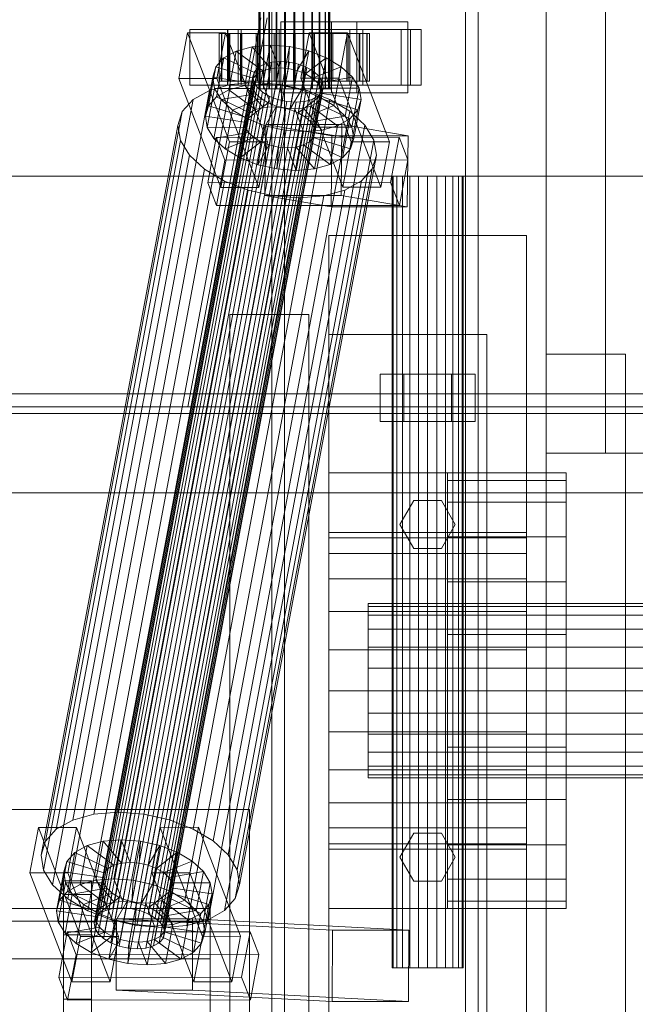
# Model space of a CAD drawing. Header units: millimetres. Extents: x -2233 to 61924, y -68080 to 6847.
# Tile 432 of 656: x 4692 to 4848, y -18379 to -18130. Entities that reach past the tile are written whole.
import ezdxf

# ---------------------------------------------------------------- set-up
doc = ezdxf.new("R2010")
doc.units = ezdxf.units.MM
for name, color, linetype, lineweight in [('COTAS_P', 1, 'Continuous', 0), ('superior_C01', 7, 'Continuous', 0), ('superior_dosificador', 7, 'Continuous', 0)]:
    doc.layers.add(name, color=color, linetype=linetype, lineweight=lineweight)
doc.dimstyles.new('R19_100', dxfattribs={"dimtxt": 250, "dimasz": 150, "dimexe": 150, "dimexo": 80, "dimgap": 100, "dimtad": 1, "dimtih": 1, "dimtoh": 1, "dimdsep": 46, "dimcen": 0.09, "dimadec": 0, "dimazin": 0, "dimtfac": 1, "dimtdec": 4, "dimtofl": 0, "dimtmove": 0, "dimatfit": 3, "dimfxl": 1, "dimtolj": 1, "dimtzin": 0, "dimarcsym": 0})

# ---------------------------------------------------------------- blocks, each defined once
blk = doc.blocks.new('DIM_R28_38')
at = {"layer": 'COTAS_P'}
for p, q in [((4250, -17250), (4400, -17205)), ((5950, -17250), (5800, -17205)), ((4250, -18150), (4250, -17250)), ((5950, -17250), (4250, -17250)), ((4250, -17250), (4400, -17295)), ((5950, -17250), (5800, -17295)), ((5950, -18150), (5950, -17250))]:
    blk.add_line(p, q, dxfattribs=at)
blk.add_text('1700 P', height=250, rotation=180, dxfattribs=at).set_placement((5100, -17350))

msp = doc.modelspace()

# ---------------------------------------------------------------- linework, layer by layer
at = {"layer": 'superior_C01'}
for p, q in [((4755.625, -17575), (4755.625, -18425)), ((4758.86, -18425), (4758.86, -17575)), ((4804.544, -18425), (4804.544, -17575)), ((4807.779, -17575), (4807.779, -18425)), ((4752.32, -18148), (4752.32, -17852)), ((4752.6, -18148), (4752.6, -17852)), ((4752.652, -18148), (4752.652, -17852)), ((4753.475, -18148), (4753.475, -17852)), ((4753.576, -18148), (4753.576, -17852)), ((4754.884, -18148), (4754.884, -17852)), ((4755.027, -18148), (4755.027, -17852)), ((4756.732, -18148), (4756.732, -17852)), ((4756.906, -18148), (4756.906, -17852)), ((4758.892, -18148), (4758.892, -17852)), ((4759.087, -18148), (4759.087, -17852)), ((4761.218, -18148), (4761.218, -17852)), ((4761.42, -18148), (4761.42, -17852)), ((4763.551, -18148), (4763.551, -17852)), ((4763.745, -18148), (4763.745, -17852)), ((4765.731, -18148), (4765.731, -17852)), ((4765.906, -18148), (4765.906, -17852)), ((4767.611, -18148), (4767.611, -17852)), ((4767.754, -18148), (4767.754, -17852)), ((4769.062, -18148), (4769.062, -17852)), ((4769.163, -18148), (4769.163, -17852)), ((4769.986, -17852), (4769.986, -18148)), ((4770.038, -18148), (4770.038, -17852)), ((4770.318, -18148), (4770.318, -17852)), ((4752.863, -18130), (4734.419, -18228.298)), ((4736.026, -18228.298), (4754.471, -18130)), ((4744.525, -18133), (4734.895, -18133)), ((4734.895, -18133), (4734.895, -18147)), ((4747.837, -18133), (4734.895, -18133)), ((4790.631, -18133), (4744.409, -18133)), ((4744.409, -18133), (4744.409, -18147)), ((4747.105, -18133), (4744.409, -18133)), ((4744.525, -18147), (4744.525, -18133)), ((4744.525, -18133), (4757.467, -18133)), ((4747.105, -18147), (4747.105, -18133)), ((4747.105, -18133), (4793.328, -18133)), ((4747.837, -18147), (4747.837, -18133)), ((4747.837, -18133), (4757.467, -18133)), ((4757.467, -18133), (4757.467, -18147)), ((4777.15, -18131), (4757.89, -18131)), ((4757.89, -18131), (4757.89, -18149)), ((4770.724, -18131), (4757.89, -18131)), ((4775.34, -18133), (4765.71, -18133)), ((4765.71, -18133), (4765.71, -18147)), ((4778.652, -18133), (4765.71, -18133)), ((4770.724, -18149), (4770.724, -18131)), ((4770.724, -18131), (4789.983, -18131)), ((4775.34, -18147), (4775.34, -18133)), ((4775.34, -18133), (4788.282, -18133)), ((4777.15, -18149), (4777.15, -18131)), ((4777.15, -18131), (4789.983, -18131)), ((4778.652, -18147), (4778.652, -18133)), ((4778.652, -18133), (4788.282, -18133)), ((4788.282, -18133), (4788.282, -18147)), ((4789.983, -18131), (4789.983, -18149)), ((4790.631, -18147), (4790.631, -18133)), ((4790.631, -18133), (4793.328, -18133)), ((4793.328, -18133), (4793.328, -18147)), ((4734.268, -18133.859), (4732.116, -18145.327)), ((4743.898, -18133.847), (4734.268, -18133.859)), ((4744.901, -18161.391), (4734.268, -18133.859)), ((4741.746, -18145.315), (4743.898, -18133.847)), ((4742.912, -18134), (4742.32, -18134)), ((4742.32, -18134), (4752.32, -18134)), ((4742.32, -18146), (4742.32, -18134)), ((4742.32, -18134), (4743.023, -18134)), ((4744.759, -18134), (4742.912, -18134)), ((4742.912, -18134), (4752.6, -18134)), ((4742.912, -18146), (4742.912, -18134)), ((4743.023, -18134), (4752.652, -18134)), ((4743.023, -18146), (4743.023, -18134)), ((4743.023, -18134), (4744.972, -18134)), ((4743.898, -18133.847), (4754.53, -18161.379)), ((4747.734, -18134), (4744.759, -18134)), ((4744.759, -18134), (4753.475, -18134)), ((4744.759, -18146), (4744.759, -18134)), ((4744.972, -18134), (4753.576, -18134)), ((4744.972, -18146), (4744.972, -18134)), ((4744.972, -18134), (4748.035, -18134)), ((4751.635, -18134), (4747.734, -18134)), ((4747.734, -18134), (4754.884, -18134)), ((4747.734, -18146), (4747.734, -18134)), ((4748.035, -18134), (4755.027, -18134)), ((4748.035, -18146), (4748.035, -18134)), ((4748.035, -18134), (4752.004, -18134)), ((4756.196, -18134), (4751.635, -18134)), ((4751.635, -18134), (4756.732, -18134)), ((4751.635, -18146), (4751.635, -18134)), ((4752.004, -18134), (4756.906, -18134)), ((4752.004, -18146), (4752.004, -18134)), ((4752.004, -18134), (4756.607, -18134)), ((4752.32, -18134), (4752.6, -18134)), ((4752.32, -18134), (4752.32, -18146)), ((4752.652, -18134), (4752.32, -18134)), ((4752.6, -18134), (4753.475, -18134)), ((4752.6, -18134), (4752.6, -18146)), ((4752.652, -18134), (4752.652, -18146)), ((4753.576, -18134), (4752.652, -18134)), ((4753.475, -18134), (4754.884, -18134)), ((4753.475, -18134), (4753.475, -18146)), ((4753.576, -18134), (4753.576, -18146)), ((4755.027, -18134), (4753.576, -18134)), ((4754.884, -18134), (4756.732, -18134)), ((4754.884, -18134), (4754.884, -18146)), ((4755.027, -18134), (4755.027, -18146)), ((4756.906, -18134), (4755.027, -18134)), ((4761.106, -18134), (4756.196, -18134)), ((4756.196, -18134), (4758.892, -18134)), ((4756.196, -18146), (4756.196, -18134)), ((4756.607, -18134), (4759.087, -18134)), ((4756.607, -18146), (4756.607, -18134)), ((4756.607, -18134), (4761.532, -18134)), ((4756.732, -18134), (4758.892, -18134)), ((4756.732, -18134), (4756.732, -18146)), ((4756.906, -18134), (4756.906, -18146)), ((4759.087, -18134), (4756.906, -18134)), ((4758.892, -18134), (4761.218, -18134)), ((4758.892, -18134), (4758.892, -18146)), ((4759.087, -18134), (4759.087, -18146)), ((4761.42, -18134), (4759.087, -18134)), ((4766.031, -18134), (4761.106, -18134)), ((4761.106, -18134), (4761.218, -18134)), ((4761.106, -18146), (4761.106, -18134)), ((4761.218, -18134), (4763.551, -18134)), ((4761.218, -18134), (4761.218, -18146)), ((4761.532, -18134), (4761.42, -18134)), ((4761.42, -18134), (4761.42, -18146)), ((4763.745, -18134), (4761.42, -18134)), ((4761.532, -18146), (4761.532, -18134)), ((4761.532, -18134), (4766.442, -18134)), ((4765.083, -18133.821), (4762.931, -18145.289)), ((4766.031, -18134), (4763.551, -18134)), ((4763.551, -18134), (4765.731, -18134)), ((4763.551, -18134), (4763.551, -18146)), ((4766.442, -18134), (4763.745, -18134)), ((4763.745, -18134), (4763.745, -18146)), ((4765.906, -18134), (4763.745, -18134)), ((4774.713, -18133.809), (4765.083, -18133.821)), ((4775.716, -18161.353), (4765.083, -18133.821)), ((4770.634, -18134), (4765.731, -18134)), ((4765.731, -18134), (4767.611, -18134)), ((4765.731, -18134), (4765.731, -18146)), ((4771.003, -18134), (4765.906, -18134)), ((4765.906, -18134), (4765.906, -18146)), ((4767.754, -18134), (4765.906, -18134)), ((4770.634, -18134), (4766.031, -18134)), ((4766.031, -18146), (4766.031, -18134)), ((4766.442, -18146), (4766.442, -18134)), ((4766.442, -18134), (4771.003, -18134)), ((4774.603, -18134), (4767.611, -18134)), ((4767.611, -18134), (4769.062, -18134)), ((4767.611, -18134), (4767.611, -18146)), ((4774.904, -18134), (4767.754, -18134)), ((4767.754, -18134), (4767.754, -18146)), ((4769.163, -18134), (4767.754, -18134)), ((4777.666, -18134), (4769.062, -18134)), ((4769.062, -18134), (4769.986, -18134)), ((4769.062, -18134), (4769.062, -18146)), ((4777.879, -18134), (4769.163, -18134)), ((4769.163, -18134), (4769.163, -18146)), ((4770.038, -18134), (4769.163, -18134)), ((4769.986, -18134), (4779.615, -18134)), ((4769.986, -18146), (4769.986, -18134)), ((4769.986, -18134), (4770.318, -18134)), ((4779.725, -18134), (4770.038, -18134)), ((4770.038, -18134), (4770.038, -18146)), ((4770.318, -18134), (4770.038, -18134)), ((4780.318, -18134), (4770.318, -18134)), ((4770.318, -18134), (4770.318, -18146)), ((4774.603, -18134), (4770.634, -18134)), ((4770.634, -18146), (4770.634, -18134)), ((4771.003, -18146), (4771.003, -18134)), ((4771.003, -18134), (4774.904, -18134)), ((4772.561, -18145.277), (4774.713, -18133.809)), ((4777.666, -18134), (4774.603, -18134)), ((4774.603, -18146), (4774.603, -18134)), ((4774.713, -18133.809), (4785.345, -18161.341)), ((4774.904, -18146), (4774.904, -18134)), ((4774.904, -18134), (4777.879, -18134)), ((4779.615, -18134), (4777.666, -18134)), ((4777.666, -18146), (4777.666, -18134)), ((4777.879, -18146), (4777.879, -18134)), ((4777.879, -18134), (4779.725, -18134)), ((4779.615, -18134), (4779.615, -18146)), ((4780.318, -18134), (4779.615, -18134)), ((4779.725, -18146), (4779.725, -18134)), ((4779.725, -18134), (4780.318, -18134)), ((4780.318, -18146), (4780.318, -18134)), ((4750.631, -18137.325), (4746.638, -18138.419)), ((4748.786, -18147.155), (4750.631, -18137.325)), ((4755.223, -18136.948), (4750.631, -18137.325)), ((4750.631, -18137.325), (4755.263, -18142.862)), ((4753.378, -18146.777), (4755.223, -18136.948)), ((4760.102, -18137.313), (4755.223, -18136.948)), ((4755.223, -18136.948), (4757.438, -18142.683)), ((4758.257, -18147.143), (4760.102, -18137.313)), ((4760.102, -18137.313), (4759.749, -18142.856)), ((4764.935, -18138.396), (4760.102, -18137.313)), ((4743.518, -18140.156), (4741.482, -18142.416)), ((4741.673, -18149.985), (4743.518, -18140.156)), ((4746.638, -18138.419), (4743.518, -18140.156)), ((4743.518, -18140.156), (4751.893, -18144.203)), ((4744.794, -18148.249), (4746.638, -18138.419)), ((4746.638, -18138.419), (4753.372, -18143.38)), ((4764.935, -18138.396), (4762.038, -18143.369)), ((4763.09, -18148.226), (4764.935, -18138.396)), ((4769.393, -18140.123), (4764.15, -18144.188)), ((4769.393, -18140.123), (4764.935, -18138.396)), ((4767.548, -18149.953), (4769.393, -18140.123)), ((4773.172, -18142.377), (4769.393, -18140.123)), ((4712.084, -18356.363), (4752.201, -18142.565)), ((4713.563, -18355.541), (4753.679, -18141.742)), ((4715.454, -18355.022), (4755.57, -18141.224)), ((4717.629, -18354.844), (4757.745, -18141.045)), ((4719.94, -18355.017), (4760.056, -18141.218)), ((4722.229, -18355.53), (4762.346, -18141.731)), ((4724.341, -18356.348), (4764.457, -18142.549)), ((4739.637, -18152.246), (4741.482, -18142.416)), ((4741.482, -18142.416), (4740.669, -18145.047)), ((4741.482, -18142.416), (4750.929, -18145.274)), ((4752.201, -18142.565), (4751.236, -18143.635)), ((4753.679, -18141.742), (4752.201, -18142.565)), ((4753.372, -18143.38), (4755.263, -18142.862)), ((4755.263, -18142.862), (4753.418, -18152.692)), ((4755.57, -18141.224), (4753.679, -18141.742)), ((4755.263, -18142.862), (4757.438, -18142.683)), ((4757.745, -18141.045), (4755.57, -18141.224)), ((4757.438, -18142.683), (4755.593, -18152.513)), ((4757.438, -18142.683), (4759.749, -18142.856)), ((4760.056, -18141.218), (4757.745, -18141.045)), ((4759.749, -18142.856), (4757.904, -18152.686)), ((4759.749, -18142.856), (4762.038, -18143.369)), ((4762.346, -18141.731), (4760.056, -18141.218)), ((4764.457, -18142.549), (4762.346, -18141.731)), ((4766.248, -18143.617), (4764.457, -18142.549)), ((4773.172, -18142.377), (4765.94, -18145.255)), ((4771.328, -18152.207), (4773.172, -18142.377)), ((4776.015, -18145.003), (4773.172, -18142.377)), ((4710.735, -18358.68), (4750.851, -18144.881)), ((4711.12, -18357.434), (4751.236, -18143.635)), ((4726.131, -18357.415), (4766.248, -18143.617)), ((4727.478, -18358.659), (4767.594, -18144.861)), ((4732.116, -18145.327), (4741.746, -18145.315)), ((4732.116, -18145.327), (4742.749, -18172.859)), ((4738.825, -18154.877), (4740.669, -18145.047)), ((4740.669, -18145.047), (4750.544, -18146.52)), ((4740.669, -18145.047), (4741.135, -18147.868)), ((4752.379, -18172.847), (4741.746, -18145.315)), ((4750.929, -18145.274), (4749.085, -18155.103)), ((4751.893, -18144.203), (4750.049, -18154.033)), ((4750.544, -18146.52), (4750.929, -18145.274)), ((4751.236, -18143.635), (4750.851, -18144.881)), ((4750.851, -18144.881), (4751.072, -18146.218)), ((4750.929, -18145.274), (4751.893, -18144.203)), ((4753.372, -18143.38), (4751.527, -18153.21)), ((4751.893, -18144.203), (4753.372, -18143.38)), ((4762.038, -18143.369), (4760.194, -18153.199)), ((4762.038, -18143.369), (4764.15, -18144.188)), ((4764.15, -18144.188), (4762.306, -18154.017)), ((4762.931, -18145.289), (4772.561, -18145.277)), ((4762.931, -18145.289), (4773.564, -18172.821)), ((4765.94, -18145.255), (4764.096, -18155.085)), ((4764.15, -18144.188), (4765.94, -18145.255)), ((4765.94, -18145.255), (4767.287, -18146.499)), ((4767.594, -18144.861), (4766.248, -18143.617)), ((4776.015, -18145.003), (4767.287, -18146.499)), ((4768.406, -18146.196), (4767.594, -18144.861)), ((4783.194, -18172.809), (4772.561, -18145.277)), ((4774.171, -18154.833), (4776.015, -18145.003)), ((4777.728, -18147.823), (4776.015, -18145.003)), ((4710.624, -18331.197), (4745.207, -18146.887)), ((4710.956, -18360.017), (4751.072, -18146.218)), ((4711.767, -18361.352), (4751.883, -18147.554)), ((4716.763, -18330.692), (4751.346, -18146.383)), ((4723.285, -18331.181), (4757.868, -18146.872)), ((4768.406, -18146.196), (4728.289, -18359.995)), ((4728.51, -18361.332), (4768.626, -18147.533)), ((4734.895, -18147), (4744.525, -18147)), ((4734.895, -18147), (4747.837, -18147)), ((4739.291, -18157.698), (4741.135, -18147.868)), ((4745.207, -18146.887), (4739.87, -18148.35)), ((4741.135, -18147.868), (4750.765, -18147.856)), ((4741.135, -18147.868), (4742.848, -18150.688)), ((4752.32, -18146), (4742.32, -18146)), ((4742.32, -18146), (4742.912, -18146)), ((4743.023, -18146), (4742.32, -18146)), ((4752.6, -18146), (4742.912, -18146)), ((4742.912, -18146), (4744.759, -18146)), ((4752.652, -18146), (4743.023, -18146)), ((4744.972, -18146), (4743.023, -18146)), ((4744.409, -18147), (4790.631, -18147)), ((4744.409, -18147), (4747.105, -18147)), ((4757.467, -18147), (4744.525, -18147)), ((4753.475, -18146), (4744.759, -18146)), ((4744.759, -18146), (4747.734, -18146)), ((4744.794, -18148.249), (4748.786, -18147.155)), ((4753.576, -18146), (4744.972, -18146)), ((4748.035, -18146), (4744.972, -18146)), ((4751.346, -18146.383), (4745.207, -18146.887)), ((4793.328, -18147), (4747.105, -18147)), ((4754.884, -18146), (4747.734, -18146)), ((4747.734, -18146), (4751.635, -18146)), ((4757.467, -18147), (4747.837, -18147)), ((4755.027, -18146), (4748.035, -18146)), ((4752.004, -18146), (4748.035, -18146)), ((4750.544, -18146.52), (4748.7, -18156.35)), ((4748.786, -18147.155), (4753.378, -18146.777)), ((4753.418, -18152.692), (4748.786, -18147.155)), ((4750.765, -18147.856), (4748.92, -18157.686)), ((4750.765, -18147.856), (4750.544, -18146.52)), ((4751.576, -18149.192), (4750.765, -18147.856)), ((4751.072, -18146.218), (4751.883, -18147.554)), ((4757.868, -18146.872), (4751.346, -18146.383)), ((4756.732, -18146), (4751.635, -18146)), ((4751.635, -18146), (4756.196, -18146)), ((4751.883, -18147.554), (4753.23, -18148.798)), ((4756.906, -18146), (4752.004, -18146)), ((4756.607, -18146), (4752.004, -18146)), ((4752.6, -18146), (4752.32, -18146)), ((4752.32, -18146), (4752.652, -18146)), ((4752.652, -18148), (4752.32, -18148)), ((4752.32, -18148), (4752.6, -18148)), ((4753.475, -18146), (4752.6, -18146)), ((4752.6, -18148), (4753.475, -18148)), ((4752.652, -18146), (4753.576, -18146)), ((4753.576, -18148), (4752.652, -18148)), ((4755.593, -18152.513), (4753.378, -18146.777)), ((4753.378, -18146.777), (4758.257, -18147.143)), ((4754.884, -18146), (4753.475, -18146)), ((4753.475, -18148), (4754.884, -18148)), ((4753.576, -18146), (4755.027, -18146)), ((4755.027, -18148), (4753.576, -18148)), ((4756.732, -18146), (4754.884, -18146)), ((4754.884, -18148), (4756.732, -18148)), ((4755.027, -18146), (4756.906, -18146)), ((4756.906, -18148), (4755.027, -18148)), ((4758.892, -18146), (4756.196, -18146)), ((4756.196, -18146), (4761.106, -18146)), ((4759.087, -18146), (4756.607, -18146)), ((4761.532, -18146), (4756.607, -18146)), ((4758.892, -18146), (4756.732, -18146)), ((4756.732, -18148), (4758.892, -18148)), ((4756.906, -18146), (4759.087, -18146)), ((4759.087, -18148), (4756.906, -18148)), ((4764.329, -18148.32), (4757.868, -18146.872)), ((4757.904, -18152.686), (4758.257, -18147.143)), ((4758.257, -18147.143), (4763.09, -18148.226)), ((4761.218, -18146), (4758.892, -18146)), ((4758.892, -18148), (4761.218, -18148)), ((4759.087, -18146), (4761.42, -18146)), ((4761.42, -18148), (4759.087, -18148)), ((4761.218, -18146), (4761.106, -18146)), ((4761.106, -18146), (4766.031, -18146)), ((4763.551, -18146), (4761.218, -18146)), ((4761.218, -18148), (4763.551, -18148)), ((4761.42, -18146), (4761.532, -18146)), ((4761.42, -18146), (4763.745, -18146)), ((4763.745, -18148), (4761.42, -18148)), ((4766.442, -18146), (4761.532, -18146)), ((4765.731, -18146), (4763.551, -18146)), ((4763.551, -18146), (4766.031, -18146)), ((4763.551, -18148), (4765.731, -18148)), ((4763.745, -18146), (4766.442, -18146)), ((4763.745, -18146), (4765.906, -18146)), ((4765.906, -18148), (4763.745, -18148)), ((4767.287, -18146.499), (4765.442, -18156.329)), ((4765.71, -18147), (4775.34, -18147)), ((4765.71, -18147), (4778.652, -18147)), ((4767.611, -18146), (4765.731, -18146)), ((4765.731, -18146), (4770.634, -18146)), ((4765.731, -18148), (4767.611, -18148)), ((4765.906, -18146), (4771.003, -18146)), ((4765.906, -18146), (4767.754, -18146)), ((4767.754, -18148), (4765.906, -18148)), ((4766.031, -18146), (4770.634, -18146)), ((4766.254, -18157.665), (4768.098, -18147.835)), ((4771.003, -18146), (4766.442, -18146)), ((4767.287, -18146.499), (4768.098, -18147.835)), ((4769.062, -18146), (4767.611, -18146)), ((4767.611, -18146), (4774.603, -18146)), ((4767.611, -18148), (4769.062, -18148)), ((4767.754, -18146), (4774.904, -18146)), ((4767.754, -18146), (4769.163, -18146)), ((4769.163, -18148), (4767.754, -18148)), ((4768.098, -18147.835), (4777.728, -18147.823)), ((4768.098, -18147.835), (4768.319, -18149.171)), ((4768.241, -18148.779), (4768.626, -18147.533)), ((4768.626, -18147.533), (4768.406, -18146.196)), ((4769.986, -18146), (4769.062, -18146)), ((4769.062, -18146), (4777.666, -18146)), ((4769.062, -18148), (4769.986, -18148)), ((4769.163, -18146), (4777.879, -18146)), ((4769.163, -18146), (4770.038, -18146)), ((4770.038, -18148), (4769.163, -18148)), ((4779.615, -18146), (4769.986, -18146)), ((4770.318, -18146), (4769.986, -18146)), ((4769.986, -18148), (4770.318, -18148)), ((4770.038, -18146), (4779.725, -18146)), ((4770.038, -18146), (4770.318, -18146)), ((4770.318, -18148), (4770.038, -18148)), ((4770.318, -18146), (4780.318, -18146)), ((4770.634, -18146), (4774.603, -18146)), ((4774.904, -18146), (4771.003, -18146)), ((4774.603, -18146), (4777.666, -18146)), ((4777.879, -18146), (4774.904, -18146)), ((4788.282, -18147), (4775.34, -18147)), ((4777.728, -18147.823), (4775.883, -18157.653)), ((4777.666, -18146), (4779.615, -18146)), ((4778.194, -18150.644), (4777.728, -18147.823)), ((4779.725, -18146), (4777.879, -18146)), ((4788.282, -18147), (4778.652, -18147)), ((4779.615, -18146), (4780.318, -18146)), ((4780.318, -18146), (4779.725, -18146)), ((4793.328, -18147), (4790.631, -18147)), ((4705.287, -18332.659), (4739.87, -18148.35)), ((4713.114, -18362.596), (4753.23, -18148.798)), ((4714.904, -18363.664), (4755.02, -18149.865)), ((4727.161, -18363.648), (4767.277, -18149.85)), ((4728.125, -18362.578), (4768.241, -18148.779)), ((4729.746, -18332.629), (4764.329, -18148.32)), ((4739.87, -18148.35), (4735.698, -18150.672)), ((4739.637, -18152.246), (4741.673, -18149.985)), ((4741.673, -18149.985), (4744.794, -18148.249)), ((4750.049, -18154.033), (4741.673, -18149.985)), ((4742.848, -18150.688), (4751.576, -18149.192)), ((4751.527, -18153.21), (4744.794, -18148.249)), ((4745.691, -18153.314), (4752.923, -18150.436)), ((4751.576, -18149.192), (4749.732, -18159.022)), ((4752.923, -18150.436), (4751.078, -18160.266)), ((4752.923, -18150.436), (4751.576, -18149.192)), ((4754.713, -18151.503), (4752.923, -18150.436)), ((4753.23, -18148.798), (4755.02, -18149.865)), ((4755.02, -18149.865), (4757.132, -18150.683)), ((4757.89, -18149), (4777.15, -18149)), ((4770.724, -18149), (4757.89, -18149)), ((4760.194, -18153.199), (4763.09, -18148.226)), ((4762.306, -18154.017), (4767.548, -18149.953)), ((4763.09, -18148.226), (4767.548, -18149.953)), ((4770.289, -18150.629), (4764.329, -18148.32)), ((4765.799, -18150.672), (4767.277, -18149.85)), ((4767.934, -18150.417), (4766.089, -18160.247)), ((4768.319, -18149.171), (4766.474, -18159.001)), ((4767.934, -18150.417), (4766.969, -18151.488)), ((4767.277, -18149.85), (4768.241, -18148.779)), ((4767.548, -18149.953), (4771.328, -18152.207)), ((4768.319, -18149.171), (4767.934, -18150.417)), ((4777.381, -18153.275), (4767.934, -18150.417)), ((4778.194, -18150.644), (4768.319, -18149.171)), ((4789.983, -18149), (4770.724, -18149)), ((4789.983, -18149), (4777.15, -18149)), ((4701.115, -18334.981), (4735.698, -18150.672)), ((4717.016, -18364.482), (4757.132, -18150.683)), ((4719.305, -18364.995), (4759.421, -18151.196)), ((4721.616, -18365.168), (4761.733, -18151.369)), ((4723.791, -18364.989), (4763.908, -18151.191)), ((4725.682, -18364.471), (4765.799, -18150.672)), ((4735.698, -18150.672), (4732.977, -18153.694)), ((4735.706, -18334.938), (4770.289, -18150.629)), ((4738.825, -18154.877), (4739.637, -18152.246)), ((4749.085, -18155.103), (4739.637, -18152.246)), ((4741.003, -18160.518), (4742.848, -18150.688)), ((4742.848, -18150.688), (4745.691, -18153.314)), ((4749.47, -18155.567), (4754.713, -18151.503)), ((4753.418, -18152.692), (4751.527, -18153.21)), ((4754.713, -18151.503), (4752.868, -18161.333)), ((4755.593, -18152.513), (4753.418, -18152.692)), ((4753.928, -18157.295), (4756.825, -18152.321)), ((4756.825, -18152.321), (4754.713, -18151.503)), ((4756.825, -18152.321), (4754.98, -18162.151)), ((4757.904, -18152.686), (4755.593, -18152.513)), ((4759.114, -18152.835), (4756.825, -18152.321)), ((4757.132, -18150.683), (4759.421, -18151.196)), ((4759.114, -18152.835), (4757.27, -18162.664)), ((4760.194, -18153.199), (4757.904, -18152.686)), ((4758.761, -18158.378), (4759.114, -18152.835)), ((4761.425, -18153.008), (4759.114, -18152.835)), ((4759.421, -18151.196), (4761.733, -18151.369)), ((4761.425, -18153.008), (4759.581, -18162.837)), ((4763.6, -18152.829), (4761.425, -18153.008)), ((4763.64, -18158.743), (4761.425, -18153.008)), ((4761.733, -18151.369), (4763.908, -18151.191)), ((4763.6, -18152.829), (4761.756, -18162.659)), ((4765.491, -18152.311), (4763.6, -18152.829)), ((4768.232, -18158.366), (4763.6, -18152.829)), ((4765.491, -18152.311), (4763.647, -18162.14)), ((4763.908, -18151.191), (4765.799, -18150.672)), ((4764.096, -18155.085), (4771.328, -18152.207)), ((4766.969, -18151.488), (4765.125, -18161.318)), ((4766.969, -18151.488), (4765.491, -18152.311)), ((4772.225, -18157.272), (4765.491, -18152.311)), ((4775.345, -18155.535), (4766.969, -18151.488)), ((4775.341, -18153.641), (4770.289, -18150.629)), ((4771.328, -18152.207), (4774.171, -18154.833)), ((4776.349, -18160.474), (4778.194, -18150.644)), ((4777.381, -18153.275), (4778.194, -18150.644)), ((4698.393, -18338.003), (4732.977, -18153.694)), ((4732.977, -18153.694), (4731.89, -18157.211)), ((4748.7, -18156.35), (4738.825, -18154.877)), ((4739.291, -18157.698), (4738.825, -18154.877)), ((4740.758, -18337.95), (4775.341, -18153.641)), ((4743.846, -18163.144), (4745.691, -18153.314)), ((4745.691, -18153.314), (4749.47, -18155.567)), ((4749.085, -18155.103), (4748.7, -18156.35)), ((4750.049, -18154.033), (4749.085, -18155.103)), ((4751.527, -18153.21), (4750.049, -18154.033)), ((4762.306, -18154.017), (4760.194, -18153.199)), ((4764.096, -18155.085), (4762.306, -18154.017)), ((4765.442, -18156.329), (4764.096, -18155.085)), ((4765.442, -18156.329), (4774.171, -18154.833)), ((4774.171, -18154.833), (4775.883, -18157.653)), ((4779.142, -18157.152), (4775.341, -18153.641)), ((4775.345, -18155.535), (4777.381, -18153.275)), ((4775.537, -18163.105), (4777.381, -18153.275)), ((4697.307, -18341.52), (4731.89, -18157.211)), ((4731.89, -18157.211), (4732.513, -18160.982)), ((4748.92, -18157.686), (4739.291, -18157.698)), ((4741.003, -18160.518), (4739.291, -18157.698)), ((4744.559, -18341.461), (4779.142, -18157.152)), ((4747.626, -18165.397), (4749.47, -18155.567)), ((4748.7, -18156.35), (4748.92, -18157.686)), ((4748.92, -18157.686), (4749.732, -18159.022)), ((4749.47, -18155.567), (4753.928, -18157.295)), ((4752.084, -18167.125), (4753.928, -18157.295)), ((4754.087, -18156.962), (4753.863, -18174.943)), ((4753.928, -18157.295), (4758.761, -18158.378)), ((4773.346, -18156.962), (4754.087, -18156.962)), ((4770.83, -18159.83), (4754.087, -18156.962)), ((4766.254, -18157.665), (4765.442, -18156.329)), ((4775.883, -18157.653), (4766.254, -18157.665)), ((4766.474, -18159.001), (4766.254, -18157.665)), ((4768.232, -18158.366), (4772.225, -18157.272)), ((4770.38, -18167.102), (4772.225, -18157.272)), ((4772.225, -18157.272), (4775.345, -18155.535)), ((4773.122, -18174.943), (4773.346, -18156.962)), ((4773.346, -18156.962), (4790.089, -18159.83)), ((4773.501, -18165.365), (4775.345, -18155.535)), ((4775.883, -18157.653), (4776.349, -18160.474)), ((4781.432, -18160.922), (4779.142, -18157.152)), ((4741.569, -18160.247), (4739.417, -18171.715)), ((4749.732, -18159.022), (4741.003, -18160.518)), ((4787.791, -18160.19), (4741.569, -18160.247)), ((4743.784, -18165.983), (4741.569, -18160.247)), ((4751.078, -18160.266), (4743.846, -18163.144)), ((4749.732, -18159.022), (4751.078, -18160.266)), ((4751.078, -18160.266), (4752.868, -18161.333)), ((4756.917, -18168.208), (4758.761, -18158.378)), ((4758.761, -18158.378), (4763.64, -18158.743)), ((4761.796, -18168.573), (4763.64, -18158.743)), ((4763.64, -18158.743), (4768.232, -18158.366)), ((4765.125, -18161.318), (4766.089, -18160.247)), ((4766.089, -18160.247), (4766.474, -18159.001)), ((4766.089, -18160.247), (4775.537, -18163.105)), ((4766.388, -18168.196), (4768.232, -18158.366)), ((4766.474, -18159.001), (4776.349, -18160.474)), ((4770.606, -18177.811), (4770.83, -18159.83)), ((4770.83, -18159.83), (4790.089, -18159.83)), ((4776.349, -18160.474), (4775.537, -18163.105)), ((4785.639, -18171.658), (4787.791, -18160.19)), ((4787.791, -18160.19), (4790.006, -18165.926)), ((4790.089, -18159.83), (4789.865, -18177.811)), ((4697.93, -18345.291), (4732.513, -18160.982)), ((4732.513, -18160.982), (4734.803, -18164.752)), ((4743.846, -18163.144), (4741.003, -18160.518)), ((4742.749, -18172.859), (4744.901, -18161.391)), ((4744.901, -18161.391), (4754.53, -18161.379)), ((4781.432, -18160.922), (4746.849, -18345.231)), ((4752.868, -18161.333), (4747.626, -18165.397)), ((4754.98, -18162.151), (4752.084, -18167.125)), ((4754.53, -18161.379), (4752.379, -18172.847)), ((4752.868, -18161.333), (4754.98, -18162.151)), ((4754.98, -18162.151), (4757.27, -18162.664)), ((4757.27, -18162.664), (4756.917, -18168.208)), ((4757.27, -18162.664), (4759.581, -18162.837)), ((4759.581, -18162.837), (4761.756, -18162.659)), ((4759.581, -18162.837), (4761.796, -18168.573)), ((4761.756, -18162.659), (4763.647, -18162.14)), ((4761.756, -18162.659), (4766.388, -18168.196)), ((4763.647, -18162.14), (4765.125, -18161.318)), ((4763.647, -18162.14), (4770.38, -18167.102)), ((4765.125, -18161.318), (4773.501, -18165.365)), ((4773.564, -18172.821), (4775.716, -18161.353)), ((4775.716, -18161.353), (4785.345, -18161.341)), ((4782.054, -18164.693), (4781.432, -18160.922)), ((4785.345, -18161.341), (4783.194, -18172.809)), ((4700.219, -18349.061), (4734.803, -18164.752)), ((4734.803, -18164.752), (4738.603, -18168.263)), ((4747.626, -18165.397), (4743.846, -18163.144)), ((4747.471, -18349.002), (4782.054, -18164.693)), ((4752.084, -18167.125), (4747.626, -18165.397)), ((4773.501, -18165.365), (4770.38, -18167.102)), ((4775.537, -18163.105), (4773.501, -18165.365)), ((4780.968, -18168.21), (4782.054, -18164.693)), ((4741.632, -18177.451), (4743.784, -18165.983)), ((4743.784, -18165.983), (4790.006, -18165.926)), ((4756.917, -18168.208), (4752.084, -18167.125)), ((4770.38, -18167.102), (4766.388, -18168.196)), ((4790.006, -18165.926), (4787.855, -18177.394)), ((4704.02, -18352.572), (4738.603, -18168.263)), ((4738.603, -18168.263), (4743.655, -18171.275)), ((4746.385, -18352.519), (4780.968, -18168.21)), ((4761.796, -18168.573), (4756.917, -18168.208)), ((4766.388, -18168.196), (4761.796, -18168.573)), ((4778.246, -18171.232), (4780.968, -18168.21)), ((4709.072, -18355.584), (4743.655, -18171.275)), ((4739.417, -18171.715), (4785.639, -18171.658)), ((4739.417, -18171.715), (4741.632, -18177.451)), ((4752.379, -18172.847), (4742.749, -18172.859)), ((4743.655, -18171.275), (4749.615, -18173.584)), ((4743.663, -18355.541), (4778.246, -18171.232)), ((4783.194, -18172.809), (4773.564, -18172.821)), ((4774.075, -18173.554), (4778.246, -18171.232)), ((4787.855, -18177.394), (4785.639, -18171.658)), ((4715.032, -18357.893), (4749.615, -18173.584)), ((4721.493, -18359.341), (4756.076, -18175.032)), ((4734.154, -18359.326), (4768.738, -18175.016)), ((4739.492, -18357.863), (4774.075, -18173.554)), ((4749.615, -18173.584), (4756.076, -18175.032)), ((4753.863, -18174.943), (4773.122, -18174.943)), ((4770.606, -18177.811), (4753.863, -18174.943)), ((4756.076, -18175.032), (4762.599, -18175.521)), ((4762.599, -18175.521), (4768.738, -18175.016)), ((4768.738, -18175.016), (4774.075, -18173.554)), ((4789.865, -18177.811), (4773.122, -18174.943)), ((4728.016, -18359.83), (4762.599, -18175.521)), ((4787.855, -18177.394), (4741.632, -18177.451)), ((4789.865, -18177.811), (4770.606, -18177.811)), ((4734.419, -18228.298), (3790.259, -18228.298)), ((3791.867, -18228.298), (4736.026, -18228.298)), ((4734.419, -18228.298), (4736.026, -18228.298)), ((5678.578, -18228.298), (4734.419, -18228.298)), ((4736.026, -18228.298), (5680.186, -18228.298)), ((10242.208, -18250), (1103.221, -18250)), ((1104.577, -18250), (10243.564, -18250)), ((4705.287, -18332.659), (4710.624, -18331.197)), ((4710.624, -18331.197), (4716.763, -18330.692)), ((4716.763, -18330.692), (4723.285, -18331.181)), ((4723.285, -18331.181), (4729.746, -18332.629)), ((4696.611, -18334.551), (4694.459, -18346.02)), ((4706.241, -18334.539), (4696.611, -18334.551)), ((4707.244, -18362.083), (4696.611, -18334.551)), ((4701.115, -18334.981), (4705.287, -18332.659)), ((4704.089, -18346.008), (4706.241, -18334.539)), ((4706.241, -18334.539), (4716.873, -18362.071)), ((4727.426, -18334.513), (4725.274, -18345.981)), ((4737.055, -18334.501), (4727.426, -18334.513)), ((4738.059, -18362.045), (4727.426, -18334.513)), ((4729.746, -18332.629), (4735.706, -18334.938)), ((4734.904, -18345.969), (4737.055, -18334.501)), ((4737.055, -18334.501), (4747.688, -18362.033)), ((4698.393, -18338.003), (4701.115, -18334.981)), ((4735.706, -18334.938), (4740.758, -18337.95)), ((4697.307, -18341.52), (4698.393, -18338.003)), ((4708.981, -18339.111), (4705.861, -18340.848)), ((4707.137, -18348.941), (4708.981, -18339.111)), ((4712.973, -18338.017), (4708.981, -18339.111)), ((4708.981, -18339.111), (4715.714, -18344.073)), ((4711.129, -18347.847), (4712.973, -18338.017)), ((4717.566, -18337.64), (4712.973, -18338.017)), ((4712.973, -18338.017), (4717.606, -18343.554)), ((4715.721, -18347.47), (4717.566, -18337.64)), ((4722.444, -18338.005), (4717.566, -18337.64)), ((4717.566, -18337.64), (4719.781, -18343.376)), ((4720.6, -18347.835), (4722.444, -18338.005)), ((4722.444, -18338.005), (4722.092, -18343.549)), ((4727.278, -18339.088), (4722.444, -18338.005)), ((4727.278, -18339.088), (4724.381, -18344.062)), ((4725.433, -18348.918), (4727.278, -18339.088)), ((4731.736, -18340.816), (4727.278, -18339.088)), ((4740.758, -18337.95), (4744.559, -18341.461)), ((4697.93, -18345.291), (4697.307, -18341.52)), ((4705.861, -18340.848), (4703.825, -18343.108)), ((4704.016, -18350.678), (4705.861, -18340.848)), ((4705.861, -18340.848), (4714.236, -18344.895)), ((4731.736, -18340.816), (4726.493, -18344.88)), ((4729.891, -18350.645), (4731.736, -18340.816)), ((4735.515, -18343.069), (4731.736, -18340.816)), ((4744.559, -18341.461), (4746.849, -18345.231)), ((4701.98, -18352.938), (4703.825, -18343.108)), ((4703.825, -18343.108), (4703.012, -18345.739)), ((4703.825, -18343.108), (4713.272, -18345.966)), ((4715.714, -18344.073), (4713.87, -18353.902)), ((4714.236, -18344.895), (4715.714, -18344.073)), ((4715.714, -18344.073), (4717.606, -18343.554)), ((4717.606, -18343.554), (4715.761, -18353.384)), ((4717.606, -18343.554), (4719.781, -18343.376)), ((4719.781, -18343.376), (4717.936, -18353.205)), ((4719.781, -18343.376), (4722.092, -18343.549)), ((4722.092, -18343.549), (4720.247, -18353.378)), ((4722.092, -18343.549), (4724.381, -18344.062)), ((4724.381, -18344.062), (4722.537, -18353.892)), ((4724.381, -18344.062), (4726.493, -18344.88)), ((4735.515, -18343.069), (4728.283, -18345.947)), ((4733.671, -18352.899), (4735.515, -18343.069)), ((4738.358, -18345.695), (4735.515, -18343.069)), ((4694.459, -18346.02), (4704.089, -18346.008)), ((4694.459, -18346.02), (4705.092, -18373.551)), ((4700.219, -18349.061), (4697.93, -18345.291)), ((4701.168, -18355.569), (4703.012, -18345.739)), ((4703.012, -18345.739), (4712.887, -18347.212)), ((4703.012, -18345.739), (4703.478, -18348.56)), ((4714.721, -18373.539), (4704.089, -18346.008)), ((4713.272, -18345.966), (4711.427, -18355.796)), ((4714.236, -18344.895), (4712.392, -18354.725)), ((4712.887, -18347.212), (4713.272, -18345.966)), ((4713.272, -18345.966), (4714.236, -18344.895)), ((4726.493, -18344.88), (4724.648, -18354.71)), ((4725.274, -18345.981), (4734.904, -18345.969)), ((4725.274, -18345.981), (4735.907, -18373.513)), ((4728.283, -18345.947), (4726.439, -18355.777)), ((4726.493, -18344.88), (4728.283, -18345.947)), ((4728.283, -18345.947), (4729.63, -18347.191)), ((4738.358, -18345.695), (4729.63, -18347.191)), ((4745.536, -18373.501), (4734.904, -18345.969)), ((4736.514, -18355.525), (4738.358, -18345.695)), ((4740.071, -18348.515), (4738.358, -18345.695)), ((4746.849, -18345.231), (4747.471, -18349.002)), ((4704.02, -18352.572), (4700.219, -18349.061)), ((4701.634, -18358.39), (4703.478, -18348.56)), ((4703.478, -18348.56), (4713.108, -18348.548)), ((4703.478, -18348.56), (4705.191, -18351.38)), ((4704.016, -18350.678), (4707.137, -18348.941)), ((4707.137, -18348.941), (4711.129, -18347.847)), ((4713.87, -18353.902), (4707.137, -18348.941)), ((4712.887, -18347.212), (4711.043, -18357.042)), ((4711.129, -18347.847), (4715.721, -18347.47)), ((4715.761, -18353.384), (4711.129, -18347.847)), ((4713.108, -18348.548), (4711.263, -18358.378)), ((4713.108, -18348.548), (4712.887, -18347.212)), ((4713.919, -18349.884), (4713.108, -18348.548)), ((4717.936, -18353.205), (4715.721, -18347.47)), ((4715.721, -18347.47), (4720.6, -18347.835)), ((4720.247, -18353.378), (4720.6, -18347.835)), ((4720.6, -18347.835), (4725.433, -18348.918)), ((4722.537, -18353.892), (4725.433, -18348.918)), ((4725.433, -18348.918), (4729.891, -18350.645)), ((4729.63, -18347.191), (4727.785, -18357.021)), ((4728.597, -18358.357), (4730.441, -18348.527)), ((4729.63, -18347.191), (4730.441, -18348.527)), ((4730.441, -18348.527), (4740.071, -18348.515)), ((4730.441, -18348.527), (4730.662, -18349.863)), ((4740.071, -18348.515), (4738.226, -18358.345)), ((4740.537, -18351.336), (4740.071, -18348.515)), ((4747.471, -18349.002), (4746.385, -18352.519)), ((4701.98, -18352.938), (4704.016, -18350.678)), ((4703.346, -18361.21), (4705.191, -18351.38)), ((4712.392, -18354.725), (4704.016, -18350.678)), ((4705.191, -18351.38), (4713.919, -18349.884)), ((4705.191, -18351.38), (4708.034, -18354.006)), ((4708.034, -18354.006), (4715.266, -18351.128)), ((4713.919, -18349.884), (4712.074, -18359.714)), ((4715.266, -18351.128), (4713.421, -18360.958)), ((4715.266, -18351.128), (4713.919, -18349.884)), ((4717.056, -18352.196), (4715.266, -18351.128)), ((4724.648, -18354.71), (4729.891, -18350.645)), ((4730.277, -18351.109), (4728.432, -18360.939)), ((4730.662, -18349.863), (4728.817, -18359.693)), ((4730.277, -18351.109), (4729.312, -18352.18)), ((4729.891, -18350.645), (4733.671, -18352.899)), ((4730.662, -18349.863), (4730.277, -18351.109)), ((4739.724, -18353.967), (4730.277, -18351.109)), ((4740.537, -18351.336), (4730.662, -18349.863)), ((4738.692, -18361.166), (4740.537, -18351.336)), ((4739.724, -18353.967), (4740.537, -18351.336)), ((4701.168, -18355.569), (4701.98, -18352.938)), ((4711.427, -18355.796), (4701.98, -18352.938)), ((4709.072, -18355.584), (4704.02, -18352.572)), ((4706.189, -18363.836), (4708.034, -18354.006)), ((4708.034, -18354.006), (4711.813, -18356.26)), ((4711.813, -18356.26), (4717.056, -18352.196)), ((4713.87, -18353.902), (4712.392, -18354.725)), ((4715.761, -18353.384), (4713.87, -18353.902)), ((4717.056, -18352.196), (4715.211, -18362.025)), ((4717.936, -18353.205), (4715.761, -18353.384)), ((4716.271, -18357.987), (4719.168, -18353.014)), ((4719.168, -18353.014), (4717.056, -18352.196)), ((4719.168, -18353.014), (4717.323, -18362.843)), ((4720.247, -18353.378), (4717.936, -18353.205)), ((4721.457, -18353.527), (4719.168, -18353.014)), ((4721.457, -18353.527), (4719.613, -18363.357)), ((4722.537, -18353.892), (4720.247, -18353.378)), ((4721.104, -18359.07), (4721.457, -18353.527)), ((4723.768, -18353.7), (4721.457, -18353.527)), ((4723.768, -18353.7), (4721.924, -18363.53)), ((4724.648, -18354.71), (4722.537, -18353.892)), ((4725.943, -18353.521), (4723.768, -18353.7)), ((4725.983, -18359.436), (4723.768, -18353.7)), ((4725.943, -18353.521), (4724.099, -18363.351)), ((4727.834, -18353.003), (4725.943, -18353.521)), ((4730.575, -18359.058), (4725.943, -18353.521)), ((4727.834, -18353.003), (4725.99, -18362.833)), ((4726.439, -18355.777), (4733.671, -18352.899)), ((4729.312, -18352.18), (4727.468, -18362.01)), ((4729.312, -18352.18), (4727.834, -18353.003)), ((4734.567, -18357.964), (4727.834, -18353.003)), ((4737.688, -18356.228), (4729.312, -18352.18)), ((4733.671, -18352.899), (4736.514, -18355.525)), ((4737.688, -18356.228), (4739.724, -18353.967)), ((4737.879, -18363.797), (4739.724, -18353.967)), ((4746.385, -18352.519), (4743.663, -18355.541)), ((4711.043, -18357.042), (4701.168, -18355.569)), ((4701.634, -18358.39), (4701.168, -18355.569)), ((4715.032, -18357.893), (4709.072, -18355.584)), ((4709.968, -18366.09), (4711.813, -18356.26)), ((4711.427, -18355.796), (4711.043, -18357.042)), ((4711.12, -18357.434), (4712.084, -18356.363)), ((4712.392, -18354.725), (4711.427, -18355.796)), ((4711.813, -18356.26), (4716.271, -18357.987)), ((4712.084, -18356.363), (4713.563, -18355.541)), ((4713.563, -18355.541), (4715.454, -18355.022)), ((4715.454, -18355.022), (4717.629, -18354.844)), ((4717.629, -18354.844), (4719.94, -18355.017)), ((4719.94, -18355.017), (4722.229, -18355.53)), ((4722.229, -18355.53), (4724.341, -18356.348)), ((4724.341, -18356.348), (4726.131, -18357.415)), ((4726.439, -18355.777), (4724.648, -18354.71)), ((4727.785, -18357.021), (4726.439, -18355.777)), ((4727.785, -18357.021), (4736.514, -18355.525)), ((4734.567, -18357.964), (4737.688, -18356.228)), ((4735.843, -18366.057), (4737.688, -18356.228)), ((4736.514, -18355.525), (4738.226, -18358.345)), ((4743.663, -18355.541), (4739.492, -18357.863)), ((4711.263, -18358.378), (4701.634, -18358.39)), ((4703.346, -18361.21), (4701.634, -18358.39)), ((4710.735, -18358.68), (4711.12, -18357.434)), ((4710.956, -18360.017), (4710.735, -18358.68)), ((4711.043, -18357.042), (4711.263, -18358.378)), ((4711.263, -18358.378), (4712.074, -18359.714)), ((4714.427, -18367.817), (4716.271, -18357.987)), ((4721.493, -18359.341), (4715.032, -18357.893)), ((4716.271, -18357.987), (4721.104, -18359.07)), ((4716.352, -18357.646), (4716.283, -18375.644)), ((4735.611, -18357.646), (4716.352, -18357.646)), ((4770.983, -18360.514), (4716.352, -18357.646)), ((4719.26, -18368.9), (4721.104, -18359.07)), ((4721.104, -18359.07), (4725.983, -18359.436)), ((4728.016, -18359.83), (4721.493, -18359.341)), ((4724.139, -18369.265), (4725.983, -18359.436)), ((4725.983, -18359.436), (4730.575, -18359.058)), ((4726.131, -18357.415), (4727.478, -18358.659)), ((4727.478, -18358.659), (4728.289, -18359.995)), ((4728.597, -18358.357), (4727.785, -18357.021)), ((4734.154, -18359.326), (4728.016, -18359.83)), ((4738.226, -18358.345), (4728.597, -18358.357)), ((4728.817, -18359.693), (4728.597, -18358.357)), ((4728.731, -18368.888), (4730.575, -18359.058)), ((4730.575, -18359.058), (4734.567, -18357.964)), ((4732.723, -18367.794), (4734.567, -18357.964)), ((4739.492, -18357.863), (4734.154, -18359.326)), ((4735.542, -18375.644), (4735.611, -18357.646)), ((4735.611, -18357.646), (4790.242, -18360.514)), ((4738.226, -18358.345), (4738.692, -18361.166)), ((4703.912, -18360.939), (4701.76, -18372.408)), ((4712.074, -18359.714), (4703.346, -18361.21)), ((4706.189, -18363.836), (4703.346, -18361.21)), ((4750.134, -18360.882), (4703.912, -18360.939)), ((4706.127, -18366.675), (4703.912, -18360.939)), ((4713.421, -18360.958), (4706.189, -18363.836)), ((4711.767, -18361.352), (4710.956, -18360.017)), ((4713.114, -18362.596), (4711.767, -18361.352)), ((4712.074, -18359.714), (4713.421, -18360.958)), ((4713.421, -18360.958), (4715.211, -18362.025)), ((4727.468, -18362.01), (4728.432, -18360.939)), ((4728.51, -18361.332), (4728.125, -18362.578)), ((4728.289, -18359.995), (4728.51, -18361.332)), ((4728.432, -18360.939), (4728.817, -18359.693)), ((4728.432, -18360.939), (4737.879, -18363.797)), ((4728.817, -18359.693), (4738.692, -18361.166)), ((4738.692, -18361.166), (4737.879, -18363.797)), ((4747.982, -18372.35), (4750.134, -18360.882)), ((4750.134, -18360.882), (4752.349, -18366.618)), ((4770.914, -18378.512), (4770.983, -18360.514)), ((4770.983, -18360.514), (4790.242, -18360.514)), ((4790.242, -18360.514), (4790.174, -18378.512)), ((4705.092, -18373.551), (4707.244, -18362.083)), ((4709.968, -18366.09), (4706.189, -18363.836)), ((4707.244, -18362.083), (4716.873, -18362.071)), ((4715.211, -18362.025), (4709.968, -18366.09)), ((4714.904, -18363.664), (4713.114, -18362.596)), ((4717.323, -18362.843), (4714.427, -18367.817)), ((4716.873, -18362.071), (4714.721, -18373.539)), ((4717.016, -18364.482), (4714.904, -18363.664)), ((4715.211, -18362.025), (4717.323, -18362.843)), ((4717.323, -18362.843), (4719.613, -18363.357)), ((4719.613, -18363.357), (4719.26, -18368.9)), ((4719.613, -18363.357), (4721.924, -18363.53)), ((4721.924, -18363.53), (4724.099, -18363.351)), ((4721.924, -18363.53), (4724.139, -18369.265)), ((4724.099, -18363.351), (4725.99, -18362.833)), ((4724.099, -18363.351), (4728.731, -18368.888)), ((4727.161, -18363.648), (4725.682, -18364.471)), ((4725.99, -18362.833), (4727.468, -18362.01)), ((4725.99, -18362.833), (4732.723, -18367.794)), ((4728.125, -18362.578), (4727.161, -18363.648)), ((4727.468, -18362.01), (4735.843, -18366.057)), ((4737.879, -18363.797), (4735.843, -18366.057)), ((4735.907, -18373.513), (4738.059, -18362.045)), ((4738.059, -18362.045), (4747.688, -18362.033)), ((4747.688, -18362.033), (4745.536, -18373.501)), ((4703.975, -18378.143), (4706.127, -18366.675)), ((4706.127, -18366.675), (4752.349, -18366.618)), ((4714.427, -18367.817), (4709.968, -18366.09)), ((4719.305, -18364.995), (4717.016, -18364.482)), ((4721.616, -18365.168), (4719.305, -18364.995)), ((4723.791, -18364.989), (4721.616, -18365.168)), ((4725.682, -18364.471), (4723.791, -18364.989)), ((4735.843, -18366.057), (4732.723, -18367.794)), ((4752.349, -18366.618), (4750.197, -18378.086)), ((4719.26, -18368.9), (4714.427, -18367.817)), ((4724.139, -18369.265), (4719.26, -18368.9)), ((4728.731, -18368.888), (4724.139, -18369.265)), ((4732.723, -18367.794), (4728.731, -18368.888)), ((4701.76, -18372.408), (4747.982, -18372.35)), ((4701.76, -18372.408), (4703.975, -18378.143)), ((4714.721, -18373.539), (4705.092, -18373.551)), ((4745.536, -18373.501), (4735.907, -18373.513)), ((4750.197, -18378.086), (4747.982, -18372.35)), ((4716.283, -18375.644), (4735.542, -18375.644)), ((4770.914, -18378.512), (4716.283, -18375.644)), ((4790.174, -18378.512), (4735.542, -18375.644)), ((4750.197, -18378.086), (4703.975, -18378.143)), ((4790.174, -18378.512), (4770.914, -18378.512))]:
    msp.add_line(p, q, dxfattribs=at)
at = {"layer": 'superior_dosificador'}
for p, q in [((4825, -18240), (4825, -18000)), ((4840, -18000), (4840, -18240)), ((5870, -18170), (4330, -18170)), ((4786.307, -18170), (4786, -18170)), ((4786, -18370), (4786, -18170)), ((4786.307, -18170), (4787.206, -18170)), ((4786.307, -18170), (4786.307, -18370)), ((4787.206, -18170), (4788.636, -18170)), ((4787.206, -18170), (4787.206, -18370)), ((4788.636, -18170), (4790.5, -18170)), ((4788.636, -18170), (4788.636, -18370)), ((4790.5, -18170), (4792.671, -18170)), ((4790.5, -18170), (4790.5, -18370)), ((4792.671, -18170), (4795, -18170)), ((4792.671, -18170), (4792.671, -18370)), ((4795, -18170), (4797.329, -18170)), ((4795, -18170), (4795, -18370)), ((4797.329, -18170), (4799.5, -18170)), ((4797.329, -18170), (4797.329, -18370)), ((4799.5, -18170), (4801.364, -18170)), ((4799.5, -18170), (4799.5, -18370)), ((4801.364, -18170), (4802.794, -18170)), ((4801.364, -18170), (4801.364, -18370)), ((4802.794, -18170), (4803.693, -18170)), ((4802.794, -18170), (4802.794, -18370)), ((4803.693, -18170), (4804, -18170)), ((4803.693, -18170), (4803.693, -18370)), ((4804, -18170), (4804, -18370)), ((4820, -18185), (4770, -18185)), ((4770, -18185), (4770, -18415)), ((4820, -18415), (4820, -18185)), ((4765, -18205), (4745, -18205)), ((4745, -18205), (4745, -18555)), ((4765, -18555), (4765, -18205)), ((4810, -18210), (4770, -18210)), ((4770, -18210), (4770, -19790)), ((4810, -19790), (4810, -18210)), ((4825, -18385), (4825, -18215)), ((4825, -18215), (4845, -18215)), ((4845, -18215), (4845, -18385)), ((4789, -18220), (4783, -18220)), ((4783, -18232), (4783, -18220)), ((4789, -18220), (4801, -18220)), ((4789, -18220), (4789, -18232)), ((4801, -18220), (4807, -18220)), ((4801, -18220), (4801, -18232)), ((4807, -18220), (4807, -18232)), ((5875, -18225), (4325, -18225)), ((4330, -18230), (5870, -18230)), ((4783, -18232), (4789, -18232)), ((4789, -18232), (4801, -18232)), ((4801, -18232), (4807, -18232)), ((4840, -18240), (4825, -18240)), ((5375, -18240), (4825, -18240)), ((4820, -18245), (4770, -18245)), ((4770, -18245), (4770, -18355)), ((4800, -18246.874), (4800, -18245)), ((4830, -18245), (4800, -18245)), ((4820, -18355), (4820, -18245)), ((4830, -18246.874), (4830, -18245)), ((4800, -18252.369), (4800, -18246.874)), ((4830, -18246.874), (4800, -18246.874)), ((4830, -18252.369), (4830, -18246.874)), ((4325, -18250), (5875, -18250)), ((4350, -18250), (5850, -18250)), ((4788, -18258), (4791.5, -18251.938)), ((4791.5, -18251.938), (4798.5, -18251.938)), ((4798.5, -18251.938), (4802, -18258)), ((4800, -18261.109), (4800, -18252.369)), ((4830, -18252.369), (4800, -18252.369)), ((4830, -18261.109), (4830, -18252.369)), ((4791.5, -18264.062), (4788, -18258)), ((4802, -18258), (4798.5, -18264.062)), ((4770, -18261.363), (4770, -18260)), ((4820, -18260), (4770, -18260)), ((4770, -18265.359), (4770, -18261.363)), ((4820, -18261.363), (4770, -18261.363)), ((4800, -18272.5), (4800, -18261.109)), ((4830, -18261.109), (4800, -18261.109)), ((4820, -18261.363), (4820, -18260)), ((4820, -18265.359), (4820, -18261.363)), ((4830, -18272.5), (4830, -18261.109)), ((4798.5, -18264.062), (4791.5, -18264.062)), ((4770, -18271.716), (4770, -18265.359)), ((4820, -18265.359), (4770, -18265.359)), ((4820, -18271.716), (4820, -18265.359)), ((4770, -18280), (4770, -18271.716)), ((4820, -18271.716), (4770, -18271.716)), ((4820, -18280), (4820, -18271.716)), ((4800, -18285.765), (4800, -18272.5)), ((4830, -18272.5), (4800, -18272.5)), ((4830, -18285.765), (4830, -18272.5)), ((4780, -18278.75), (4780, -18278)), ((5420, -18278), (4780, -18278)), ((4780, -18280.947), (4780, -18278.75)), ((5420, -18278.75), (4780, -18278.75)), ((4770, -18289.647), (4770, -18280)), ((4820, -18280), (4770, -18280)), ((4780, -18284.444), (4780, -18280.947)), ((5420, -18280.947), (4780, -18280.947)), ((4820, -18289.647), (4820, -18280)), ((4780, -18289), (4780, -18284.444)), ((5420, -18284.444), (4780, -18284.444)), ((4800, -18300), (4800, -18285.765)), ((4830, -18285.765), (4800, -18285.765)), ((4830, -18300), (4830, -18285.765)), ((4770, -18300), (4770, -18289.647)), ((4820, -18289.647), (4770, -18289.647)), ((4780, -18294.306), (4780, -18289)), ((5420, -18289), (4780, -18289)), ((4820, -18300), (4820, -18289.647)), ((4780, -18300), (4780, -18294.306)), ((5420, -18294.306), (4780, -18294.306)), ((4770, -18310.353), (4770, -18300)), ((4820, -18300), (4770, -18300)), ((4780, -18305.694), (4780, -18300)), ((5420, -18300), (4780, -18300)), ((4800, -18314.235), (4800, -18300)), ((4830, -18300), (4800, -18300)), ((4820, -18310.353), (4820, -18300)), ((4830, -18314.235), (4830, -18300)), ((4780, -18311), (4780, -18305.694)), ((5420, -18305.694), (4780, -18305.694)), ((4770, -18320), (4770, -18310.353)), ((4820, -18310.353), (4770, -18310.353)), ((4780, -18315.556), (4780, -18311)), ((5420, -18311), (4780, -18311)), ((4820, -18320), (4820, -18310.353)), ((4800, -18327.5), (4800, -18314.235)), ((4830, -18314.235), (4800, -18314.235)), ((4830, -18327.5), (4830, -18314.235)), ((4780, -18319.053), (4780, -18315.556)), ((5420, -18315.556), (4780, -18315.556)), ((4780, -18321.25), (4780, -18319.053)), ((5420, -18319.053), (4780, -18319.053)), ((4770, -18328.284), (4770, -18320)), ((4820, -18320), (4770, -18320)), ((4780, -18322), (4780, -18321.25)), ((5420, -18321.25), (4780, -18321.25)), ((4780, -18322), (5420, -18322)), ((4820, -18328.284), (4820, -18320)), ((4770, -18334.641), (4770, -18328.284)), ((4820, -18328.284), (4770, -18328.284)), ((4800, -18338.891), (4800, -18327.5)), ((4830, -18327.5), (4800, -18327.5)), ((4820, -18334.641), (4820, -18328.284)), ((4830, -18338.891), (4830, -18327.5)), ((4750, -18330), (4410, -18330)), ((4750, -18570), (4750, -18330)), ((4770, -18338.637), (4770, -18334.641)), ((4820, -18334.641), (4770, -18334.641)), ((4788, -18342), (4791.5, -18335.938)), ((4791.5, -18335.938), (4798.5, -18335.938)), ((4798.5, -18335.938), (4802, -18342)), ((4820, -18338.637), (4820, -18334.641)), ((4770, -18340), (4770, -18338.637)), ((4820, -18338.637), (4770, -18338.637)), ((4800, -18347.631), (4800, -18338.891)), ((4830, -18338.891), (4800, -18338.891)), ((4820, -18338.637), (4820, -18340)), ((4830, -18347.631), (4830, -18338.891)), ((4770, -18340), (4820, -18340)), ((4791.5, -18348.062), (4788, -18342)), ((4802, -18342), (4798.5, -18348.062)), ((4703, -18351.476), (4703, -18348)), ((4710, -18348), (4703, -18348)), ((4710, -18351.476), (4710, -18348)), ((4798.5, -18348.062), (4791.5, -18348.062)), ((4800, -18353.126), (4800, -18347.631)), ((4830, -18347.631), (4800, -18347.631)), ((4830, -18353.126), (4830, -18347.631)), ((4703, -18361.665), (4703, -18351.476)), ((4710, -18351.476), (4703, -18351.476)), ((4710, -18361.665), (4710, -18351.476)), ((4800, -18355), (4800, -18353.126)), ((4830, -18353.126), (4800, -18353.126)), ((4830, -18353.126), (4830, -18355)), ((4740, -18355), (4440, -18355)), ((4740, -18358.237), (4740, -18355)), ((4770, -18355), (4820, -18355)), ((4800, -18355), (4830, -18355)), ((4740, -18358.237), (4440, -18358.237)), ((4740, -18367.728), (4740, -18358.237)), ((4703, -18377.875), (4703, -18361.665)), ((4710, -18361.665), (4703, -18361.665)), ((4710, -18377.875), (4710, -18361.665)), ((4740, -18367.728), (4440, -18367.728)), ((4740, -18382.825), (4740, -18367.728)), ((4786, -18370), (4786.307, -18370)), ((4786.307, -18370), (4787.206, -18370)), ((4787.206, -18370), (4788.636, -18370)), ((4788.636, -18370), (4790.5, -18370)), ((4790.5, -18370), (4792.671, -18370)), ((4792.671, -18370), (4795, -18370)), ((4795, -18370), (4797.329, -18370)), ((4797.329, -18370), (4799.5, -18370)), ((4799.5, -18370), (4801.364, -18370)), ((4801.364, -18370), (4802.794, -18370)), ((4802.794, -18370), (4803.693, -18370)), ((4803.693, -18370), (4804, -18370)), ((4703, -18399), (4703, -18377.875)), ((4710, -18377.875), (4703, -18377.875)), ((4710, -18399), (4710, -18377.875))]:
    msp.add_line(p, q, dxfattribs=at)

# ---------------------------------------------------------------- dimensions: what is measured, and where the dimension line sits
at = {"layer": 'COTAS_P'}
dim = msp.add_aligned_dim(p1=(5950, -18150), p2=(4250, -18150), distance=-900, text='<> P', dimstyle='R19_100', dxfattribs=at)
dim.commit()
dim.dimension.update_dxf_attribs({"geometry": 'DIM_R28_38', "text_midpoint": (5100, -17250)})

doc.saveas('drawing.dxf')
